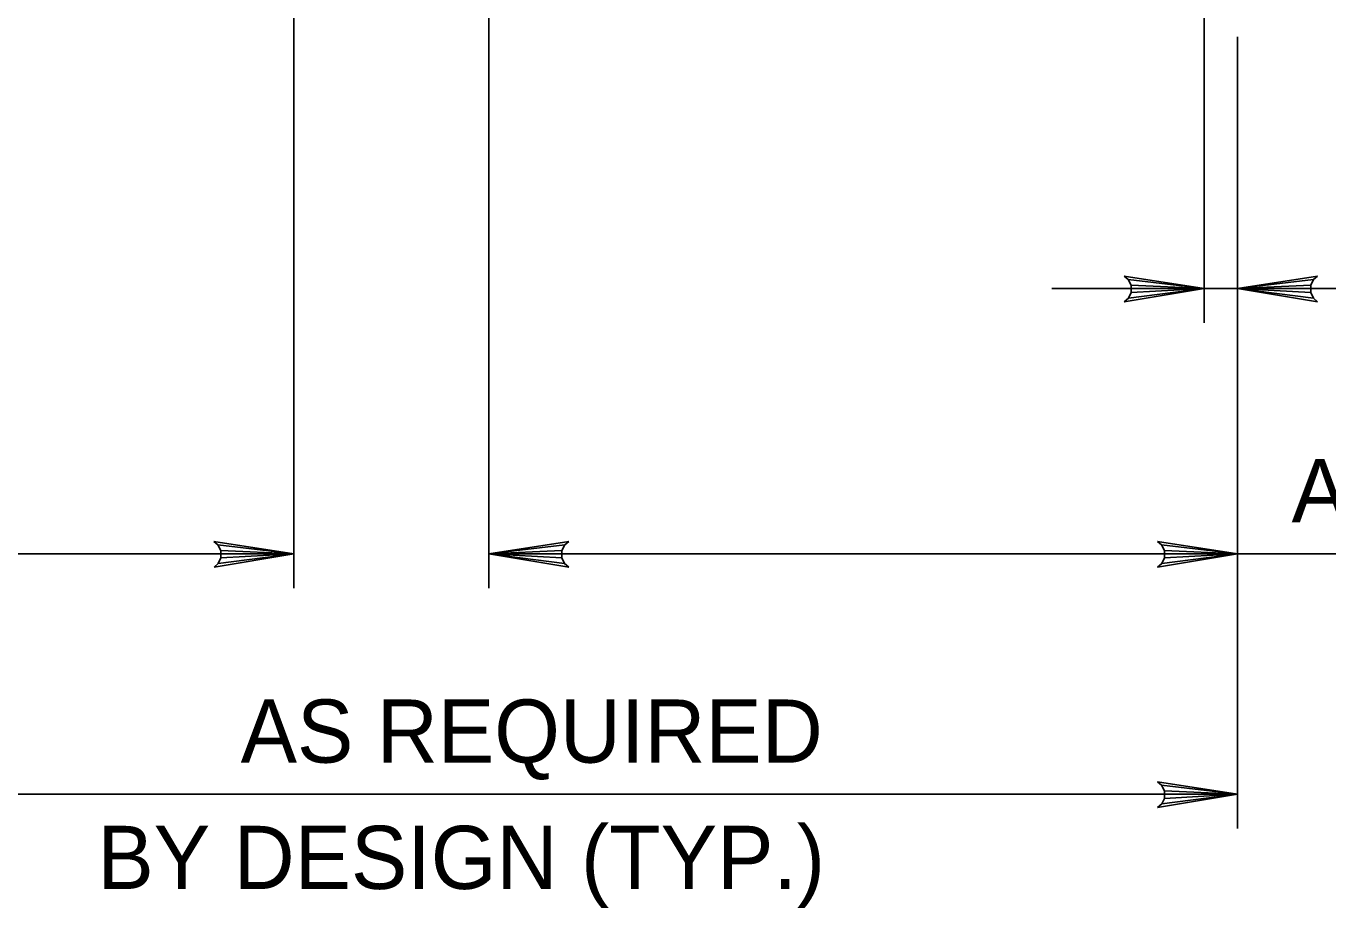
# Model space of a CAD drawing. Extents: x 641328 to 643024, y 298283 to 300065.
# Drawn here: x 641565.3 to 641627.1, y 299588.2 to 299630.1 of the extents above; entities that cross this region are included whole.
import ezdxf

# ---------------------------------------------------------------- set-up
doc = ezdxf.new("R2010")
doc.units = 0
doc.layers.add('2', color=7, linetype='Continuous')

msp = doc.modelspace()

# ---------------------------------------------------------------- linework, layer by layer
at = {"layer": '2'}
for p, q in [((641578.05, 299648.202), (641578.05, 299603.417)), ((641587.3, 299648.202), (641587.3, 299603.417)), ((641621.267, 299632.611), (641621.267, 299616.022)), ((641622.853, 299629.596), (641622.853, 299591.999)), ((641617.658, 299618.078), (641617.465, 299618.237)), ((641617.465, 299618.237), (641621.267, 299617.647)), ((641626.655, 299618.237), (641622.853, 299617.647)), ((641626.462, 299618.078), (641626.655, 299618.237)), ((641653.049, 299617.647), (641614.032, 299617.647)), ((641621.267, 299617.647), (641617.473, 299617.013)), ((641617.658, 299618.078), (641617.794, 299617.813)), ((641621.267, 299617.647), (641617.658, 299618.078)), ((641617.669, 299617.189), (641621.267, 299617.647)), ((641617.794, 299617.813), (641621.267, 299617.647)), ((641617.794, 299617.813), (641617.796, 299617.451)), ((641621.267, 299617.647), (641617.795, 299617.632)), ((641621.267, 299617.647), (641617.796, 299617.451)), ((641622.853, 299617.647), (641626.462, 299618.078)), ((641626.326, 299617.813), (641622.853, 299617.647)), ((641622.853, 299617.647), (641626.324, 299617.451)), ((641626.451, 299617.189), (641622.853, 299617.647)), ((641622.853, 299617.647), (641626.647, 299617.013)), ((641622.853, 299617.647), (641626.325, 299617.632)), ((641626.326, 299617.813), (641626.324, 299617.451)), ((641626.462, 299618.078), (641626.326, 299617.813)), ((641617.473, 299617.013), (641617.669, 299617.189)), ((641617.796, 299617.451), (641617.669, 299617.189)), ((641626.324, 299617.451), (641626.451, 299617.189)), ((641626.647, 299617.013), (641626.451, 299617.189)), ((641574.441, 299605.473), (641574.248, 299605.632)), ((641574.248, 299605.632), (641578.05, 299605.042)), ((641574.441, 299605.473), (641574.577, 299605.208)), ((641578.05, 299605.042), (641574.441, 299605.473)), ((641591.102, 299605.632), (641587.3, 299605.042)), ((641587.3, 299605.042), (641590.91, 299605.473)), ((641590.91, 299605.473), (641590.774, 299605.208)), ((641590.91, 299605.473), (641591.102, 299605.632)), ((641619.244, 299605.473), (641619.051, 299605.632)), ((641619.051, 299605.632), (641622.853, 299605.042)), ((641619.244, 299605.473), (641619.38, 299605.208)), ((641622.853, 299605.042), (641619.244, 299605.473)), ((641555.05, 299605.042), (641578.05, 299605.042)), ((641578.05, 299605.042), (641574.256, 299604.408)), ((641574.452, 299604.584), (641578.05, 299605.042)), ((641574.579, 299604.846), (641574.452, 299604.584)), ((641574.577, 299605.208), (641578.05, 299605.042)), ((641574.577, 299605.208), (641574.579, 299604.846)), ((641578.05, 299605.042), (641574.578, 299605.027)), ((641578.05, 299605.042), (641574.579, 299604.846)), ((641590.774, 299605.208), (641587.3, 299605.042)), ((641622.853, 299605.042), (641587.3, 299605.042)), ((641587.3, 299605.042), (641590.771, 299604.846)), ((641590.899, 299604.584), (641587.3, 299605.042)), ((641587.3, 299605.042), (641591.095, 299604.408)), ((641587.3, 299605.042), (641590.773, 299605.027)), ((641590.774, 299605.208), (641590.771, 299604.846)), ((641590.771, 299604.846), (641590.899, 299604.584)), ((641622.853, 299605.042), (641619.059, 299604.408)), ((641619.255, 299604.584), (641622.853, 299605.042)), ((641619.382, 299604.846), (641619.255, 299604.584)), ((641619.38, 299605.208), (641622.853, 299605.042)), ((641619.38, 299605.208), (641619.382, 299604.846)), ((641622.853, 299605.042), (641619.381, 299605.027)), ((641622.853, 299605.042), (641619.382, 299604.846)), ((641659.244, 299605.042), (641622.853, 299605.042)), ((641574.256, 299604.408), (641574.452, 299604.584)), ((641591.095, 299604.408), (641590.899, 299604.584)), ((641619.059, 299604.408), (641619.255, 299604.584)), ((641619.244, 299594.054), (641619.051, 299594.214)), ((641619.051, 299594.214), (641622.853, 299593.624)), ((641555.05, 299593.624), (641622.853, 299593.624)), ((641622.853, 299593.624), (641619.059, 299592.99)), ((641619.244, 299594.054), (641619.38, 299593.79)), ((641622.853, 299593.624), (641619.244, 299594.054)), ((641619.255, 299593.166), (641622.853, 299593.624)), ((641619.38, 299593.79), (641622.853, 299593.624)), ((641619.38, 299593.79), (641619.382, 299593.428)), ((641622.853, 299593.624), (641619.381, 299593.609)), ((641622.853, 299593.624), (641619.382, 299593.428)), ((641619.059, 299592.99), (641619.255, 299593.166)), ((641619.382, 299593.428), (641619.255, 299593.166))]:
    msp.add_line(p, q, dxfattribs=at)

# ---------------------------------------------------------------- texts
for s, p in [('AS REQUIRED', (641625.418, 299606.542)), ('AS REQUIRED ', (641575.518, 299595.124)), ('BY DESIGN (TYP.)', (641568.716, 299589.124))]:
    msp.add_text(s, height=2.99999, dxfattribs=at).set_placement(p)

doc.saveas('drawing.dxf')
